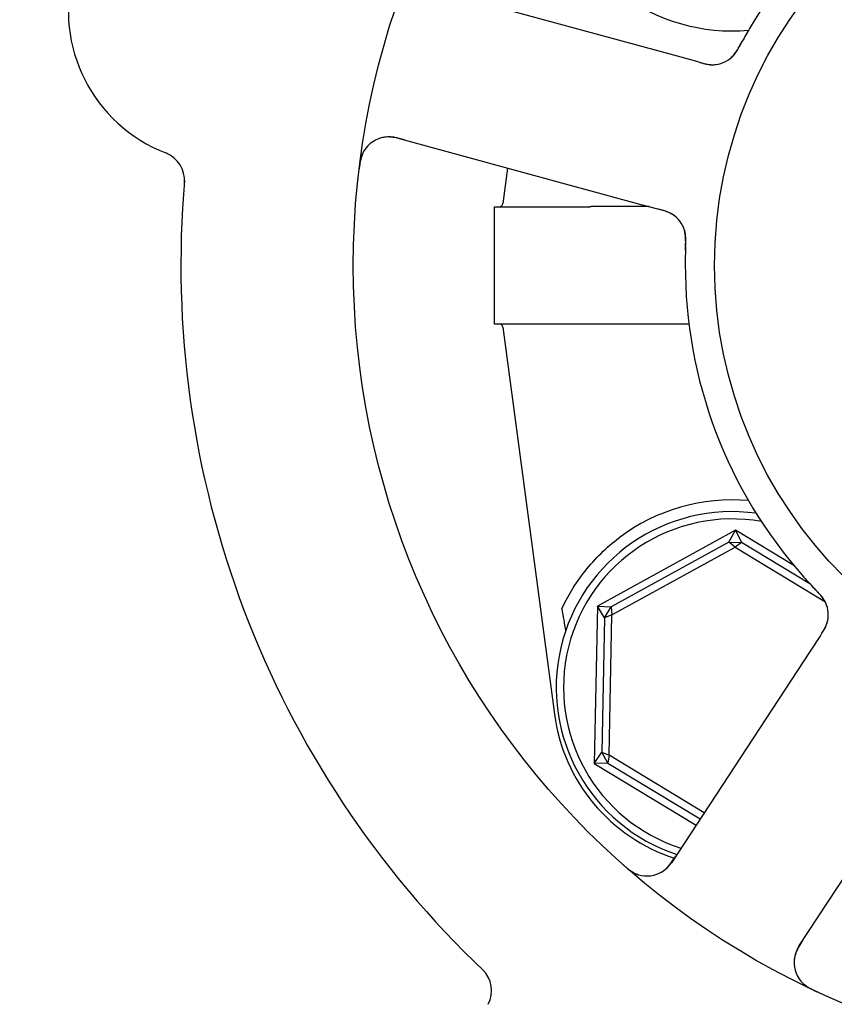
# Model space of a CAD drawing. Header units: inches. Extents: x 24 to 1128, y -94 to 748.
# Tile 530 of 546: x 702.33 to 704.06, y 603.76 to 605.86. Entities that reach past the tile are written whole.
import ezdxf

# ---------------------------------------------------------------- set-up
doc = ezdxf.new("R2010")
doc.units = ezdxf.units.IN
doc.header["$LTSCALE"] = 32
doc.header["$MEASUREMENT"] = 0
doc.layers.add('Dimension (ANSI)', color=7, linetype='Continuous', lineweight=25)
doc.layers.add('Visible (ANSI)', color=7, linetype='Continuous', lineweight=30)
doc.styles.add('Note Text (ANSI)', font='tahoma.ttf')
doc.dimstyles.new('Architectural (ANSI)', dxfattribs={"dimscale": 32, "dimtxt": 0.125, "dimasz": 0.098425, "dimexe": 0.125, "dimexo": 0.0625, "dimgap": 0.031496, "dimtad": 0, "dimtih": 1, "dimtoh": 1, "dimdec": 4, "dimrnd": 1e-08, "dimzin": 3, "dimdsep": 46, "dimlunit": 4, "dimtxsty": 'Note Text (ANSI)', "dimcen": 0.09, "dimdle": 0.393701, "dimclrd": 256, "dimclre": 256, "dimclrt": 256, "dimadec": 0, "dimazin": 3, "dimtfac": 0.96, "dimtofl": 0, "dimtmove": 0, "dimatfit": 3, "dimfxl": 1, "dimfrac": 2, "dimtolj": 1, "dimtzin": 12, "dimlwd": -1, "dimlwe": -1, "dimarcsym": 0})

# ---------------------------------------------------------------- blocks, each defined once
blk = doc.blocks.new('*D17')
at = {"layer": 'Defpoints', "color": 0, "transparency": 16777216}
for p in [(692.9153, 606.0589), (692.9153, 480.0589), (781.1171, 480.0589)]:
    blk.add_point(p, dxfattribs=at)
at = {"layer": 'Dimension (ANSI)', "transparency": 16777216}
for p, q in [((694.9153, 606.0589), (785.1171, 606.0589)), ((781.1171, 602.9093), (781.1171, 543.1487)), ((781.1171, 483.2085), (781.1171, 536.9691)), ((694.9153, 480.0589), (785.1171, 480.0589))]:
    blk.add_line(p, q, dxfattribs=at)
for points in [[(780.5922, 602.9093), (781.6421, 602.9093), (781.1171, 606.0589)], [(780.5922, 483.2085), (781.6421, 483.2085), (781.1171, 480.0589)]]:
    blk.add_solid(points, dxfattribs=at)
at = {"layer": 'Dimension (ANSI)', "transparency": 16777216, "insert": (774.3851, 542.1408), "char_height": 4, "attachment_point": 1, "style": 'Note Text (ANSI)'}
blk.add_mtext('\\A1;10\'-6"', dxfattribs=at)

msp = doc.modelspace()

# ---------------------------------------------------------------- linework, layer by layer
at = {"layer": 'Visible (ANSI)'}
for p, q in [((703.73531, 605.77759), (703.215, 605.91953)), ((703.77379, 605.7671), (703.73531, 605.77759)), ((703.12947, 605.60598), (703.64978, 605.46405)), ((703.36572, 605.54154), (703.35562, 605.46569)), ((703.33808, 605.45891), (703.51169, 605.45891)), ((703.33808, 605.20891), (703.33808, 605.45891)), ((703.6676, 605.45919), (703.54379, 605.45919)), ((703.64978, 605.46405), (703.68828, 605.45355)), ((703.51169, 605.20891), (703.33808, 605.20891)), ((703.35562, 605.20213), (703.46543, 604.37725)), ((703.75221, 605.20863), (703.54379, 605.20863)), ((703.85113, 604.76943), (703.55716, 604.60756)), ((703.83708, 604.74385), (703.85113, 604.76943)), ((703.85113, 604.76943), (703.86413, 604.7433)), ((703.97589, 604.69398), (703.85113, 604.76943)), ((703.83708, 604.74385), (703.58629, 604.60576)), ((703.83708, 604.74385), (703.86413, 604.7433)), ((703.8504, 604.73335), (703.83708, 604.74385)), ((703.86413, 604.7433), (703.8504, 604.73335)), ((704.01004, 604.65507), (703.86413, 604.7433)), ((703.58804, 604.58889), (703.8504, 604.73335)), ((703.8504, 604.73335), (704.04176, 604.61763)), ((703.55716, 604.60756), (703.55036, 604.27204)), ((703.55716, 604.60756), (703.58629, 604.60576)), ((703.57229, 604.5826), (703.55716, 604.60756)), ((703.57229, 604.5826), (703.58629, 604.60576)), ((703.58629, 604.60576), (703.58804, 604.58889)), ((703.57229, 604.5826), (703.56648, 604.29637)), ((703.58804, 604.58889), (703.57229, 604.5826)), ((703.58197, 604.28945), (703.58804, 604.58889)), ((704.03243, 604.54473), (704.01056, 604.51138)), ((704.01056, 604.51138), (703.71478, 604.06039)), ((703.98655, 603.88216), (704.28233, 604.33315)), ((703.55036, 604.27204), (703.56648, 604.29637)), ((703.56648, 604.29637), (703.58197, 604.28945)), ((703.57954, 604.27266), (703.56648, 604.29637)), ((703.58197, 604.28945), (703.57954, 604.27266)), ((703.78463, 604.1669), (703.58197, 604.28945)), ((703.57954, 604.27266), (703.55036, 604.27204)), ((703.55036, 604.27204), (703.76748, 604.14075)), ((703.57954, 604.27266), (703.77606, 604.15382))]:
    msp.add_line(p, q, dxfattribs=at)
for radius in [1.7075, 0.9375]:
    msp.add_circle((704.74433, 605.33391), radius, dxfattribs=at)
for centre, radius, start, end in [((704.74433, 605.33391), 1, 107.83299, 149.65061), ((702.75453, 605.8767), 0.325, 80.66113, 248.82247), ((703.84433, 606.23391), 0.4, 232.97261, 274.99892), ((703.80174, 605.82425), 0.0625, 272.31583, 312.22862), ((703.11302, 605.54569), 0.0625, 74.7418, 172.60325), ((702.61454, 605.51537), 0.0625, 355.1302, 68.82247), ((704.74433, 605.33391), 2.075, 174.99965, 226.48395), ((703.34788, 605.46672), 0.00781, 270, 352.41734), ((703.68332, 605.39012), 0.0625, 17.2706, 58.30345), ((704.74433, 605.33391), 1, 179.83299, 221.65061), ((703.34788, 605.2011), 0.00781, 7.58266, 90), ((703.84433, 604.43391), 0.4, 85.00108, 127.02739), ((703.84433, 604.43391), 0.375, 82.17396, 251.65611), ((703.84433, 604.43391), 0.35938, 80.02465, 252.32065), ((703.98671, 604.58898), 0.0625, 344.31583, 24.22862), ((703.83715, 604.42673), 0.375, 187.58266, 251.98149), ((703.66252, 604.09467), 0.0625, 228.88035, 326.7418), ((704.03881, 603.84788), 0.0625, 146.7418, 244.60325), ((703.26901, 603.78719), 0.0625, 332.66113, 46.3534)]:
    msp.add_arc(centre, radius, start, end, dxfattribs=at)
msp.add_ellipse((703.24637, 607.44374), major_axis=(0.57653, -4.33091), ratio=0.0429148, start_param=5.4224411, end_param=5.4369311, dxfattribs=at)
for points, knots in [([(703.88137, 605.83918), (703.87652, 605.83089), (703.87063, 605.82047), (703.86595, 605.81188), (703.86489, 605.80992), (703.86391, 605.80811), (703.86303, 605.80648)], [0, 0, 0, 0, 0.41999651, 0.41999651, 0.41999651, 0.51583384, 0.51583384, 0.51583384, 0.51583384]), ([(703.8388, 605.77393), (703.83922, 605.77425), (703.83966, 605.7746), (703.84084, 605.77557), (703.84163, 605.77627), (703.84291, 605.77749), (703.84324, 605.77781), (703.84455, 605.77914), (703.84566, 605.78032), (703.8479, 605.78297), (703.84899, 605.78434), (703.85097, 605.78699), (703.8518, 605.78816), (703.85412, 605.79153), (703.85568, 605.79396), (703.8585, 605.79857), (703.85977, 605.80076), (703.86263, 605.80578), (703.86418, 605.80864), (703.86611, 605.81217), (703.86648, 605.81285), (703.86686, 605.81354)], [0.13529988, 0.13529988, 0.13529988, 0.13529988, 0.1504163, 0.1504163, 0.17862375, 0.17862375, 0.18801437, 0.18801437, 0.21370501, 0.21370501, 0.23365386, 0.23365386, 0.24706172, 0.24706172, 0.26969875, 0.26969875, 0.28871804, 0.28871804, 0.31389264, 0.31389264, 0.31994869, 0.31994869, 0.31994869, 0.31994869]), ([(703.84311, 605.77739), (703.84311, 605.77739), (703.84317, 605.77744), (703.84346, 605.7777), (703.84381, 605.77802), (703.84475, 605.77893), (703.84539, 605.77957), (703.84733, 605.78163), (703.84872, 605.78325), (703.85111, 605.78639), (703.85209, 605.78777), (703.85381, 605.79033), (703.85453, 605.79146), (703.8564, 605.79448), (703.85756, 605.79648), (703.8599, 605.80063), (703.86108, 605.80282), (703.86247, 605.80543), (703.86273, 605.80591), (703.86299, 605.8064)], [0.07093315, 0.07093315, 0.07093315, 0.07093315, 0.07636583, 0.07636583, 0.08666451, 0.08666451, 0.09983227, 0.09983227, 0.12422952, 0.12422952, 0.14000403, 0.14000403, 0.15098747, 0.15098747, 0.16837574, 0.16837574, 0.18725581, 0.18725581, 0.19162474, 0.19162474, 0.19162474, 0.19162474]), ([(703.77395, 605.76705), (703.77488, 605.7668), (703.77583, 605.76654), (703.77767, 605.76604), (703.77857, 605.7658), (703.78119, 605.7651), (703.78287, 605.76467), (703.78558, 605.76402), (703.78665, 605.76377), (703.79078, 605.76286), (703.79341, 605.76243), (703.79743, 605.76194), (703.79946, 605.7618), (703.80249, 605.76176), (703.80332, 605.76178), (703.80453, 605.76181), (703.80499, 605.76184), (703.8052, 605.76185), (703.80523, 605.76185), (703.80523, 605.76185)], [0, 0, 0, 0, 0.00805947, 0.00805947, 0.01607833, 0.01607833, 0.0318321, 0.0318321, 0.04288224, 0.04288224, 0.07619177, 0.07619177, 0.108399, 0.108399, 0.1204764, 0.1204764, 0.12953115, 0.12953115, 0.13163232, 0.13163232, 0.13163232, 0.13163232]), ([(703.78181, 605.76495), (703.78283, 605.76469), (703.78386, 605.76444), (703.7879, 605.7635), (703.79103, 605.7629), (703.79698, 605.7621), (703.79986, 605.7619), (703.80433, 605.76187), (703.80602, 605.76194), (703.80829, 605.76212), (703.80897, 605.76218), (703.80974, 605.76227), (703.80988, 605.76229), (703.81002, 605.7623)], [0.01683363, 0.01683363, 0.01683363, 0.01683363, 0.024996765, 0.024996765, 0.048690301, 0.048690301, 0.071674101, 0.071674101, 0.086017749, 0.086017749, 0.092484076, 0.092484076, 0.093980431, 0.093980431, 0.093980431, 0.093980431]), ([(703.14537, 605.60164), (703.14477, 605.60181), (703.14417, 605.60197), (703.1422, 605.60251), (703.14083, 605.60288), (703.13429, 605.60459), (703.12924, 605.60576), (703.12116, 605.60712), (703.11777, 605.60751), (703.1092, 605.60796), (703.10403, 605.60751), (703.10049, 605.6069), (703.10014, 605.60684), (703.09984, 605.60678)], [0, 0, 0, 0, 0.00480624, 0.00480624, 0.01589597, 0.01589597, 0.05833405, 0.05833405, 0.09384638, 0.09384638, 0.15340885, 0.15340885, 0.16065924, 0.16065924, 0.16065924, 0.16065924]), ([(703.06031, 605.57927), (703.06002, 605.57879), (703.05965, 605.57818), (703.05844, 605.576), (703.05754, 605.57422), (703.05597, 605.57048), (703.05533, 605.56878), (703.05396, 605.56463), (703.05321, 605.56201), (703.05201, 605.55701), (703.05151, 605.5546), (703.05061, 605.54958), (703.05021, 605.54693), (703.04965, 605.54275), (703.04945, 605.54116), (703.04926, 605.53955)], [0.10313051, 0.10313051, 0.10313051, 0.10313051, 0.11603195, 0.11603195, 0.14472133, 0.14472133, 0.16305354, 0.16305354, 0.18481804, 0.18481804, 0.20320409, 0.20320409, 0.22373688, 0.22373688, 0.23709217, 0.23709217, 0.23709217, 0.23709217]), ([(703.52615, 605.45901), (703.53032, 605.45908), (703.53476, 605.45915), (703.54032, 605.45918), (703.54101, 605.45918), (703.54208, 605.45919), (703.54245, 605.45919), (703.54306, 605.45919), (703.5433, 605.45919), (703.54362, 605.45919), (703.5437, 605.45919), (703.54379, 605.45919)], [0.027184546, 0.027184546, 0.027184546, 0.027184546, 0.056924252, 0.056924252, 0.061161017, 0.061161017, 0.063446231, 0.063446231, 0.064876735, 0.064876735, 0.065401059, 0.065401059, 0.065401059, 0.065401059]), ([(703.71699, 605.44277), (703.71699, 605.44277), (703.71699, 605.44278), (703.71696, 605.44279), (703.7169, 605.44283), (703.71662, 605.44301), (703.71636, 605.44317), (703.71509, 605.44394), (703.7134, 605.4449), (703.71094, 605.44609), (703.7103, 605.44639), (703.70679, 605.44794), (703.70361, 605.4491), (703.69794, 605.45085), (703.69616, 605.45136), (703.69335, 605.45216), (703.69237, 605.45243), (703.69038, 605.45297), (703.68936, 605.45325), (703.68834, 605.45353)], [0.05598665, 0.05598665, 0.05598665, 0.05598665, 0.056873, 0.056873, 0.0600697, 0.0600697, 0.06858048, 0.06858048, 0.09786866, 0.09786866, 0.10758076, 0.10758076, 0.14991048, 0.14991048, 0.16694482, 0.16694482, 0.17567446, 0.17567446, 0.18444701, 0.18444701, 0.18444701, 0.18444701]), ([(703.72198, 605.43922), (703.72176, 605.43939), (703.72151, 605.43958), (703.72059, 605.44027), (703.71984, 605.4408), (703.71764, 605.44228), (703.71611, 605.44322), (703.71143, 605.4458), (703.708, 605.44733), (703.70163, 605.44969), (703.69868, 605.45062), (703.69584, 605.45145)], [0.094581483, 0.094581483, 0.094581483, 0.094581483, 0.09763665, 0.09763665, 0.105884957, 0.105884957, 0.120706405, 0.120706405, 0.149461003, 0.149461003, 0.172558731, 0.172558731, 0.172558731, 0.172558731]), ([(703.74485, 605.36631), (703.74496, 605.36958), (703.74508, 605.37283), (703.74522, 605.3788), (703.74525, 605.38153), (703.74521, 605.38663), (703.74515, 605.38904), (703.74497, 605.39297), (703.74486, 605.39459), (703.74457, 605.39811), (703.74436, 605.39992), (703.74391, 605.40317), (703.74366, 605.40459), (703.743, 605.40783), (703.74258, 605.40943), (703.74173, 605.41219), (703.74129, 605.41343), (703.74088, 605.41446)], [0, 0, 0, 0, 0.02532919, 0.02532919, 0.04592781, 0.04592781, 0.06431613, 0.06431613, 0.07801539, 0.07801539, 0.09688899, 0.09688899, 0.1175537, 0.1175537, 0.15067695, 0.15067695, 0.17984281, 0.17984281, 0.17984281, 0.17984281]), ([(703.74515, 605.37443), (703.74519, 605.37533), (703.74522, 605.37622), (703.7453, 605.37804), (703.74533, 605.37896), (703.74545, 605.38231), (703.74551, 605.3848), (703.74551, 605.38971), (703.74544, 605.39217), (703.74522, 605.39586), (703.74511, 605.39724), (703.74476, 605.40046), (703.7445, 605.40216), (703.744, 605.40476), (703.74377, 605.40578), (703.74328, 605.40774), (703.743, 605.40868), (703.74279, 605.40937), (703.74275, 605.40949), (703.74275, 605.40949)], [0, 0, 0, 0, 0.00712604, 0.00712604, 0.01419238, 0.01419238, 0.03284312, 0.03284312, 0.05207098, 0.05207098, 0.06472354, 0.06472354, 0.08419423, 0.08419423, 0.09866358, 0.09866358, 0.11516786, 0.11516786, 0.12167905, 0.12167905, 0.12167905, 0.12167905]), ([(703.74515, 605.37442), (703.74484, 605.36644), (703.7445, 605.35515), (703.74439, 605.34522), (703.74436, 605.34231), (703.74434, 605.3395), (703.74433, 605.33682)], [0.48416631, 0.48416631, 0.48416631, 0.48416631, 0.88318571, 0.88318571, 0.88318571, 1, 1, 1, 1]), ([(703.54379, 605.20863), (703.54369, 605.20863), (703.5436, 605.20863), (703.54324, 605.20863), (703.54298, 605.20863), (703.5423, 605.20863), (703.5419, 605.20863), (703.54031, 605.20864), (703.53915, 605.20865), (703.53529, 605.20868), (703.53278, 605.20871), (703.52868, 605.20877), (703.52739, 605.20879), (703.52615, 605.2088)], [0.065326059, 0.065326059, 0.065326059, 0.065326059, 0.065886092, 0.065886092, 0.067505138, 0.067505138, 0.069967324, 0.069967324, 0.077104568, 0.077104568, 0.093330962, 0.093330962, 0.101340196, 0.101340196, 0.101340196, 0.101340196]), ([(703.48125, 604.60177), (703.49316, 604.62751), (703.50974, 604.65571), (703.55149, 604.70844), (703.57661, 604.733), (703.60345, 604.75325)], [0.44734115, 0.44734115, 0.44734115, 0.44734115, 0.70623872, 0.70623872, 0.9622765, 0.9622765, 0.9622765, 0.9622765]), ([(703.99712, 604.66932), (704.0035, 604.66215), (704.0116, 604.65332), (704.01832, 604.64622), (704.01985, 604.6446), (704.02127, 604.64312), (704.02255, 604.64178)], [0, 0, 0, 0, 0.41999651, 0.41999651, 0.41999651, 0.51583384, 0.51583384, 0.51583384, 0.51583384]), ([(704.04602, 604.60868), (704.04584, 604.60918), (704.04565, 604.6097), (704.04509, 604.61112), (704.04467, 604.61209), (704.04391, 604.61368), (704.0437, 604.6141), (704.04285, 604.61575), (704.04206, 604.61717), (704.04023, 604.62013), (704.03927, 604.62159), (704.03736, 604.62428), (704.03651, 604.62544), (704.03402, 604.62868), (704.03219, 604.63092), (704.02867, 604.63502), (704.02699, 604.63691), (704.02309, 604.64118), (704.02086, 604.64354), (704.01809, 604.64646), (704.01756, 604.64703), (704.01702, 604.6476)], [0.13529989, 0.13529989, 0.13529989, 0.13529989, 0.15041637, 0.15041637, 0.17862377, 0.17862377, 0.18801437, 0.18801437, 0.21370501, 0.21370501, 0.23365387, 0.23365387, 0.24706173, 0.24706173, 0.26969876, 0.26969876, 0.28871805, 0.28871805, 0.31389266, 0.31389266, 0.3199487, 0.3199487, 0.3199487, 0.3199487]), ([(704.04406, 604.61385), (704.04406, 604.61385), (704.04403, 604.61391), (704.04387, 604.61427), (704.04367, 604.6147), (704.0431, 604.61588), (704.04269, 604.61669), (704.04133, 604.61916), (704.04022, 604.62099), (704.03797, 604.62424), (704.03697, 604.62559), (704.03506, 604.62801), (704.03421, 604.62905), (704.03191, 604.63177), (704.03038, 604.63349), (704.02715, 604.63699), (704.02543, 604.63879), (704.02338, 604.64092), (704.023, 604.64132), (704.02262, 604.64172)], [0.07093315, 0.07093315, 0.07093315, 0.07093315, 0.07636583, 0.07636583, 0.08666451, 0.08666451, 0.09983228, 0.09983228, 0.12422953, 0.12422953, 0.14000404, 0.14000404, 0.15098747, 0.15098747, 0.16837574, 0.16837574, 0.18725582, 0.18725582, 0.19162474, 0.19162474, 0.19162474, 0.19162474]), ([(704.03252, 604.54487), (704.03305, 604.54568), (704.03359, 604.54651), (704.03463, 604.5481), (704.03514, 604.54888), (704.03661, 604.55116), (704.03754, 604.55262), (704.039, 604.55499), (704.03957, 604.55594), (704.04171, 604.55959), (704.04293, 604.56195), (704.04464, 604.56562), (704.0454, 604.56751), (704.04637, 604.57038), (704.04662, 604.57117), (704.04696, 604.57234), (704.04708, 604.57279), (704.04713, 604.57299), (704.04714, 604.57301), (704.04714, 604.57301)], [0, 0, 0, 0, 0.00805947, 0.00805947, 0.01607833, 0.01607833, 0.0318321, 0.0318321, 0.04288224, 0.04288224, 0.07619177, 0.07619177, 0.108399, 0.108399, 0.12047641, 0.12047641, 0.12953115, 0.12953115, 0.13163232, 0.13163232, 0.13163232, 0.13163232]), ([(704.03695, 604.5517), (704.03751, 604.55259), (704.03807, 604.55349), (704.04021, 604.55705), (704.04175, 604.55984), (704.04435, 604.56525), (704.04543, 604.56793), (704.04684, 604.57216), (704.0473, 604.57379), (704.04783, 604.57601), (704.04798, 604.57668), (704.04813, 604.57744), (704.04816, 604.57758), (704.04818, 604.57771)], [0.016833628, 0.016833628, 0.016833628, 0.016833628, 0.024996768, 0.024996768, 0.048690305, 0.048690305, 0.071674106, 0.071674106, 0.086017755, 0.086017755, 0.092484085, 0.092484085, 0.093980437, 0.093980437, 0.093980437, 0.093980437]), ([(703.69263, 604.0399), (703.69322, 604.04023), (703.69393, 604.04066), (703.69678, 604.04247), (703.69881, 604.04392), (703.70402, 604.04844), (703.70708, 604.05151), (703.71249, 604.0579), (703.71489, 604.06105), (703.71829, 604.06587), (703.71929, 604.06733), (703.72145, 604.07056), (703.72263, 604.07235), (703.72379, 604.07412)], [0.11682073, 0.11682073, 0.11682073, 0.11682073, 0.13209763, 0.13209763, 0.17640845, 0.17640845, 0.22121697, 0.22121697, 0.25582457, 0.25582457, 0.27005755, 0.27005755, 0.2865375, 0.2865375, 0.2865375, 0.2865375]), ([(703.61067, 604.05705), (703.61128, 604.05651), (703.61188, 604.05597), (703.61445, 604.05371), (703.61651, 604.05194), (703.62039, 604.04878), (703.62221, 604.04736), (703.62625, 604.04439), (703.62854, 604.04282), (703.6323, 604.04047), (703.63387, 604.03957), (703.63687, 604.03797), (703.63832, 604.03728), (703.6412, 604.03602), (703.64265, 604.03547), (703.64444, 604.03486), (703.64497, 604.03469), (703.6454, 604.03456)], [0, 0, 0, 0, 0.00673636, 0.00673636, 0.02806078, 0.02806078, 0.0453371, 0.0453371, 0.06652159, 0.06652159, 0.08352225, 0.08352225, 0.10158901, 0.10158901, 0.12223493, 0.12223493, 0.13206643, 0.13206643, 0.13206643, 0.13206643]), ([(703.99559, 603.89594), (703.99525, 603.89543), (703.99491, 603.89491), (703.99379, 603.8932), (703.99302, 603.89201), (703.98936, 603.88632), (703.9867, 603.88187), (703.9829, 603.87462), (703.98149, 603.87151), (703.97841, 603.8635), (703.97724, 603.85844), (703.97672, 603.85489), (703.97668, 603.85454), (703.97664, 603.85422)], [0, 0, 0, 0, 0.00480624, 0.00480624, 0.01589597, 0.01589597, 0.05833406, 0.05833406, 0.09384639, 0.09384639, 0.15340885, 0.15340885, 0.16065924, 0.16065924, 0.16065924, 0.16065924]), ([(703.99058, 603.80813), (703.99095, 603.80771), (703.99142, 603.80717), (703.99312, 603.80534), (703.99453, 603.80394), (703.99761, 603.80129), (703.99902, 603.80016), (704.00255, 603.79757), (704.00481, 603.79605), (704.0092, 603.79336), (704.01133, 603.79214), (704.01582, 603.78973), (704.01822, 603.78853), (704.02202, 603.78671), (704.02347, 603.78603), (704.02495, 603.78535)], [0.10313051, 0.10313051, 0.10313051, 0.10313051, 0.11603194, 0.11603194, 0.14472132, 0.14472132, 0.16305353, 0.16305353, 0.18481803, 0.18481803, 0.20320409, 0.20320409, 0.22373688, 0.22373688, 0.23709216, 0.23709216, 0.23709216, 0.23709216])]:
    msp.add_open_spline(points, degree=3, knots=knots, dxfattribs=at)
for points in [[(703.51169, 605.45891), (703.51666, 605.45891), (703.52149, 605.45895), (703.52615, 605.45901)], [(703.52615, 605.2088), (703.52133, 605.20888), (703.5165, 605.20891), (703.51169, 605.20891)]]:
    msp.add_open_spline(points, degree=3, dxfattribs=at)

# ---------------------------------------------------------------- dimensions: what is measured, and where the dimension line sits
at = {"layer": 'Dimension (ANSI)'}
dim = msp.add_linear_dim(base=(781.11714, 480.05891), p1=(692.91529, 606.05891), p2=(692.91529, 480.05891), angle=90, dimstyle='Architectural (ANSI)', override={"dimgap": 0.031496, "dimdec": 4, "dimlfac": 1, "dimtol": 0, "dimlim": 0, "dimtp": 0, "dimtm": 0, "dimtdec": 2, "dimatfit": 1}, dxfattribs=at)
dim.commit()
dim.dimension.update_dxf_attribs({"geometry": '*D17', "text_midpoint": (781.11714, 540.05891), "dimtype": 160})

doc.saveas('drawing.dxf')
